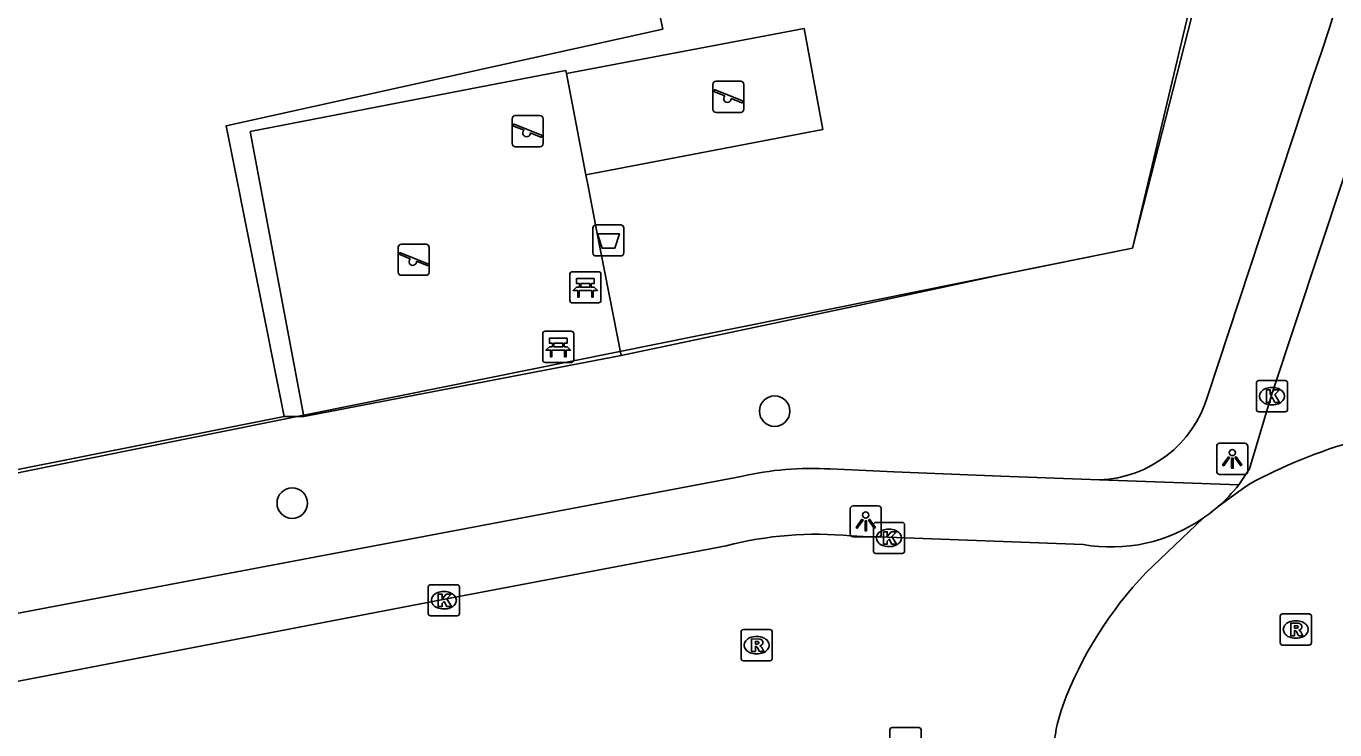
# Model space of a CAD drawing. Extents: x 157321 to 158827, y 386650 to 388532.
# Drawn here: x 157825.08 to 157867.05, y 387595.87 to 387618.45 of the extents above; entities that cross this region are included whole.
import ezdxf

# ---------------------------------------------------------------- set-up
doc = ezdxf.new("R2010")
doc.units = 0
for name, color, linetype in [('IMGEO_Afvalbak', 7, 'Continuous'), ('IMGEO_Bank', 7, 'Continuous'), ('IMGEO_Boom', 7, 'Continuous'), ('IMGEO_Groenvoorziening', 7, 'Continuous'), ('IMGEO_Hek', 7, 'Continuous'), ('IMGEO_Kolk', 7, 'Continuous'), ('IMGEO_Lichtpunt', 7, 'Continuous'), ('IMGEO_Rijbaan_lokaal_gesloten', 7, 'Continuous'), ('IMGEO_Rijbaan_lokaal_open', 7, 'Continuous'), ('IMGEO_Rioolput', 7, 'Continuous'), ('IMGEO_Speelvoorziening', 7, 'Continuous'), ('IMGEO_Voetpad_open', 7, 'Continuous')]:
    doc.layers.add(name, color=color, linetype=linetype)

msp = doc.modelspace()

# ---------------------------------------------------------------- linework, layer by layer
at = {"layer": 'IMGEO_Afvalbak'}
for p, q in [((157843.257, 387611.178), (157843.257, 387611.978)), ((157843.257, 387611.978), (157843.257, 387611.178)), ((157843.357, 387612.078), (157844.147, 387612.078)), ((157844.147, 387612.078), (157843.357, 387612.078)), ((157844.247, 387611.978), (157844.247, 387611.178)), ((157844.247, 387611.178), (157844.247, 387611.978)), ((157844.147, 387611.078), (157843.357, 387611.078)), ((157843.357, 387611.078), (157844.147, 387611.078))]:
    msp.add_line(p, q, dxfattribs=at)
msp.add_lwpolyline([(157843.4, 387611.792), (157844.104, 387611.792), (157843.955, 387611.322), (157843.549, 387611.322), (157843.4, 387611.792)], dxfattribs=at)
for centre, start, end in [((157843.357, 387611.978), 90, 180), ((157843.357, 387611.978), 90, 180), ((157844.147, 387611.978), 0, 90), ((157844.147, 387611.978), 360, 90), ((157843.357, 387611.178), 180, 270), ((157843.357, 387611.178), 180, 270), ((157844.147, 387611.178), 270, 0), ((157844.147, 387611.178), 270, 0)]:
    msp.add_arc(centre, 0.1, start, end, dxfattribs=at)
at = {"layer": 'IMGEO_Bank'}
for p, q in [((157842.589, 387610.572), (157843.43, 387610.572)), ((157843.43, 387610.572), (157842.589, 387610.572)), ((157842.514, 387609.647), (157842.514, 387610.488)), ((157842.514, 387610.488), (157842.514, 387609.647)), ((157842.823, 387610.078), (157842.823, 387610.184)), ((157842.867, 387610.184), (157842.867, 387610.078)), ((157843.155, 387610.19), (157842.873, 387610.19)), ((157843.161, 387610.078), (157843.161, 387610.184)), ((157843.205, 387610.184), (157843.205, 387610.078)), ((157843.514, 387610.497), (157843.514, 387609.656)), ((157843.514, 387609.656), (157843.514, 387610.497)), ((157843.211, 387609.97), (157842.818, 387609.97)), ((157842.873, 387610.072), (157843.155, 387610.072)), ((157843.439, 387609.572), (157842.598, 387609.572)), ((157842.598, 387609.572), (157843.439, 387609.572)), ((157841.646, 387607.734), (157841.646, 387608.575)), ((157841.646, 387608.575), (157841.646, 387607.734)), ((157841.721, 387608.659), (157842.562, 387608.659)), ((157842.562, 387608.659), (157841.721, 387608.659)), ((157842.646, 387608.584), (157842.646, 387607.743)), ((157842.646, 387607.743), (157842.646, 387608.584)), ((157842.343, 387608.057), (157841.95, 387608.057)), ((157841.955, 387608.165), (157841.955, 387608.271)), ((157841.999, 387608.271), (157841.999, 387608.165)), ((157842.287, 387608.277), (157842.005, 387608.277)), ((157842.005, 387608.159), (157842.287, 387608.159)), ((157842.293, 387608.165), (157842.293, 387608.271)), ((157842.337, 387608.271), (157842.337, 387608.165)), ((157842.571, 387607.659), (157841.73, 387607.659)), ((157841.73, 387607.659), (157842.571, 387607.659))]:
    msp.add_line(p, q, dxfattribs=at)
for points in [[(157842.817, 387610.19), (157842.731, 387610.19), (157842.731, 387610.351), (157843.294, 387610.351), (157843.294, 387610.19), (157843.211, 387610.19)], [(157842.761, 387609.97), (157842.619, 387609.97), (157842.731, 387610.072), (157842.817, 387610.072)], [(157842.811, 387609.963), (157842.811, 387609.756), (157842.768, 387609.756), (157842.768, 387609.963)], [(157843.211, 387610.072), (157843.294, 387610.072), (157843.406, 387609.97), (157843.267, 387609.97)], [(157843.261, 387609.963), (157843.261, 387609.756), (157843.217, 387609.756), (157843.217, 387609.963)], [(157841.893, 387608.057), (157841.751, 387608.057), (157841.863, 387608.159), (157841.949, 387608.159)], [(157841.949, 387608.277), (157841.863, 387608.277), (157841.863, 387608.438), (157842.426, 387608.438), (157842.426, 387608.277), (157842.343, 387608.277)], [(157841.943, 387608.05), (157841.943, 387607.843), (157841.9, 387607.843), (157841.9, 387608.05)], [(157842.343, 387608.159), (157842.426, 387608.159), (157842.538, 387608.057), (157842.399, 387608.057)], [(157842.393, 387608.05), (157842.393, 387607.843), (157842.349, 387607.843), (157842.349, 387608.05)]]:
    msp.add_lwpolyline(points, dxfattribs=at)
for centre, radius, start, end in [((157842.592, 387610.494), 0.0779, 92.4484, 184.2845), ((157842.592, 387610.494), 0.0779, 92.4484, 184.2845), ((157843.436, 387610.494), 0.0779, 2.4484, 94.2845), ((157843.436, 387610.494), 0.0779, 2.4484, 94.2845), ((157842.816, 387610.183), 0.00671, 2.8957, 87.1043), ((157842.873, 387610.183), 0.00671, 92.8957, 177.1043), ((157843.155, 387610.183), 0.00671, 2.8957, 87.1043), ((157843.212, 387610.183), 0.00671, 92.8957, 177.1043), ((157842.761, 387609.963), 0.00671, 2.8957, 87.1043), ((157842.818, 387609.963), 0.00671, 92.8957, 177.1043), ((157842.816, 387610.079), 0.00671, 272.8957, 357.1043), ((157842.873, 387610.079), 0.00671, 182.8957, 267.1043), ((157843.155, 387610.079), 0.00671, 272.8957, 357.1043), ((157843.212, 387610.079), 0.00671, 182.8957, 267.1043), ((157843.21, 387609.963), 0.00671, 2.8957, 87.1043), ((157843.267, 387609.963), 0.00671, 92.8957, 177.1043), ((157842.592, 387609.65), 0.0779, 182.4484, 274.2845), ((157842.592, 387609.65), 0.0779, 182.4484, 274.2845), ((157843.436, 387609.65), 0.0779, 272.4484, 4.2845), ((157843.436, 387609.65), 0.0779, 272.4484, 4.2845), ((157841.724, 387608.581), 0.0779, 92.4484, 184.2845), ((157841.724, 387608.581), 0.0779, 92.4484, 184.2845), ((157842.568, 387608.581), 0.0779, 2.4484, 94.2845), ((157842.568, 387608.581), 0.0779, 2.4484, 94.2845), ((157841.893, 387608.05), 0.00671, 2.8957, 87.1043), ((157841.95, 387608.05), 0.00671, 92.8957, 177.1043), ((157841.948, 387608.27), 0.00671, 2.8957, 87.1043), ((157841.948, 387608.166), 0.00671, 272.8957, 357.1043), ((157842.005, 387608.27), 0.00671, 92.8957, 177.1043), ((157842.005, 387608.166), 0.00671, 182.8957, 267.1043), ((157842.287, 387608.27), 0.00671, 2.8957, 87.1043), ((157842.287, 387608.166), 0.00671, 272.8957, 357.1043), ((157842.344, 387608.27), 0.00671, 92.8957, 177.1043), ((157842.344, 387608.166), 0.00671, 182.8957, 267.1043), ((157842.342, 387608.05), 0.00671, 2.8957, 87.1043), ((157842.399, 387608.05), 0.00671, 92.8957, 177.1043), ((157841.724, 387607.737), 0.0779, 182.4484, 274.2845), ((157841.724, 387607.737), 0.0779, 182.4484, 274.2845), ((157842.568, 387607.737), 0.0779, 272.4484, 4.2845), ((157842.568, 387607.737), 0.0779, 272.4484, 4.2845)]:
    msp.add_arc(centre, radius, start, end, dxfattribs=at)
at = {"layer": 'IMGEO_Boom'}
for centre in [(157849.085, 387606.097), (157833.614, 387603.144)]:
    msp.add_circle(centre, 0.489, dxfattribs=at)
at = {"layer": 'IMGEO_Groenvoorziening'}
for points in [[(157853.173, 387702.311), (157854.242, 387697.696), (157864.257, 387700.225), (157864.748, 387677.935), (157864.799, 387676.046), (157865.67, 387639.096), (157865.423, 387631.796), (157860.558, 387611.327), (157856.337, 387610.471), (157851.763, 387609.491), (157844.164, 387607.883)], [(157842.41, 387616.937), (157842.392, 387617.029), (157839.331, 387616.436), (157832.266, 387615.069), (157833.986, 387605.924)], [(157844.164, 387607.883), (157843.386, 387611.855), (157843.103, 387613.318), (157843.033, 387613.682)], [(157833.986, 387605.924), (157844.164, 387607.883)], [(157833.986, 387605.924), (157833.353, 387605.924)]]:
    msp.add_lwpolyline(points, dxfattribs=at)
at = {"layer": 'IMGEO_Hek'}
for points in [[(157860.558, 387611.327), (157863.752, 387623.844)], [(157860.558, 387611.327), (157825.921, 387604.336), (157808.289, 387600.757)]]:
    msp.add_lwpolyline(points, dxfattribs=at)
at = {"layer": 'IMGEO_Kolk'}
for p, q in [((157864.534, 387606.151), (157864.534, 387607.003)), ((157864.609, 387607.077), (157865.461, 387607.077)), ((157865.022, 387606.857), (157865.047, 387606.857)), ((157865.535, 387607.003), (157865.535, 387606.151)), ((157865.461, 387606.077), (157864.609, 387606.077)), ((157865.045, 387606.297), (157865.02, 387606.297)), ((157852.249, 387601.601), (157852.249, 387602.453)), ((157852.324, 387602.527), (157853.176, 387602.527)), ((157852.737, 387602.307), (157852.762, 387602.307)), ((157853.25, 387602.453), (157853.25, 387601.601)), ((157852.76, 387601.747), (157852.735, 387601.747)), ((157853.176, 387601.527), (157852.324, 387601.527)), ((157838.051, 387600.526), (157838.903, 387600.526)), ((157837.976, 387599.6), (157837.976, 387600.452)), ((157838.464, 387600.306), (157838.489, 387600.306)), ((157838.977, 387600.452), (157838.977, 387599.6)), ((157838.487, 387599.746), (157838.462, 387599.746)), ((157838.903, 387599.526), (157838.051, 387599.526)), ((157852.854, 387595.941), (157853.706, 387595.941)), ((157852.779, 387595.015), (157852.779, 387595.867)), ((157853.78, 387595.867), (157853.78, 387595.015))]:
    msp.add_line(p, q, dxfattribs=at)
for points in [[(157864.534, 387606.151), (157864.534, 387607.003)], [(157864.609, 387607.077), (157865.461, 387607.077)], [(157865.535, 387607.003), (157865.535, 387606.151)], [(157864.855, 387606.777), (157864.978, 387606.777), (157864.978, 387606.626), (157865.108, 387606.777), (157865.272, 387606.777), (157865.126, 387606.626), (157865.279, 387606.377), (157865.127, 387606.377), (157865.042, 387606.541), (157864.978, 387606.474), (157864.978, 387606.377), (157864.855, 387606.377), (157864.855, 387606.777)], [(157865.461, 387606.077), (157864.609, 387606.077)], [(157852.249, 387601.601), (157852.249, 387602.453)], [(157852.324, 387602.527), (157853.176, 387602.527)], [(157852.57, 387602.227), (157852.693, 387602.227), (157852.693, 387602.076), (157852.823, 387602.227), (157852.987, 387602.227), (157852.841, 387602.076), (157852.994, 387601.827), (157852.842, 387601.827), (157852.757, 387601.991), (157852.693, 387601.924), (157852.693, 387601.827), (157852.57, 387601.827), (157852.57, 387602.227)], [(157853.25, 387602.453), (157853.25, 387601.601)], [(157853.176, 387601.527), (157852.324, 387601.527)], [(157838.051, 387600.526), (157838.903, 387600.526)], [(157837.976, 387599.6), (157837.976, 387600.452)], [(157838.297, 387600.226), (157838.42, 387600.226), (157838.42, 387600.075), (157838.55, 387600.226), (157838.714, 387600.226), (157838.568, 387600.075), (157838.721, 387599.826), (157838.569, 387599.826), (157838.484, 387599.99), (157838.42, 387599.923), (157838.42, 387599.826), (157838.297, 387599.826), (157838.297, 387600.226)], [(157838.977, 387600.452), (157838.977, 387599.6)], [(157838.903, 387599.526), (157838.051, 387599.526)], [(157852.854, 387595.941), (157853.706, 387595.941)], [(157852.779, 387595.015), (157852.779, 387595.867)], [(157853.78, 387595.867), (157853.78, 387595.015)]]:
    msp.add_lwpolyline(points, dxfattribs=at)
for centre, start, end in [((157864.611, 387607.001), 91.552, 178.448), ((157864.611, 387607.001), 91.552, 178.448), ((157865.459, 387607.001), 1.552, 88.448), ((157865.459, 387607.001), 1.552, 88.448), ((157864.611, 387606.153), 181.552, 268.448), ((157864.611, 387606.153), 181.552, 268.448), ((157865.459, 387606.153), 271.552, 358.448), ((157865.459, 387606.153), 271.552, 358.448), ((157852.326, 387602.451), 91.552, 178.448), ((157852.326, 387602.451), 91.552, 178.448), ((157853.174, 387602.451), 1.552, 88.448), ((157853.174, 387602.451), 1.552, 88.448), ((157852.326, 387601.603), 181.552, 268.448), ((157852.326, 387601.603), 181.552, 268.448), ((157853.174, 387601.603), 271.552, 358.448), ((157853.174, 387601.603), 271.552, 358.448), ((157838.053, 387600.45), 91.552, 178.448), ((157838.053, 387600.45), 91.552, 178.448), ((157838.901, 387600.45), 1.552, 88.448), ((157838.901, 387600.45), 1.552, 88.448), ((157838.053, 387599.602), 181.552, 268.448), ((157838.053, 387599.602), 181.552, 268.448), ((157838.901, 387599.602), 271.552, 358.448), ((157838.901, 387599.602), 271.552, 358.448), ((157852.856, 387595.865), 91.552, 178.448), ((157852.856, 387595.865), 91.552, 178.448), ((157853.704, 387595.865), 1.552, 88.448), ((157853.704, 387595.865), 1.552, 88.448)]:
    msp.add_arc(centre, 0.0765, start, end, dxfattribs=at)
for centre, major_axis, ratio, start_param, end_param in [((157865.021, 387606.577), (-0.387, 0.002), 0.722429, 4.712389, 7.853982), ((157865.046, 387606.577), (-0.39, 0.002), 0.717154, 1.570796, 4.712389), ((157852.736, 387602.027), (-0.387, 0.002), 0.722429, 4.712389, 7.853982), ((157852.761, 387602.027), (-0.39, 0.002), 0.717154, 1.570796, 4.712389), ((157838.463, 387600.026), (-0.387, 0.002), 0.722429, 4.712389, 7.853982), ((157838.488, 387600.026), (-0.39, 0.002), 0.717154, 1.570796, 4.712389)]:
    msp.add_ellipse(centre, major_axis=major_axis, ratio=ratio, start_param=start_param, end_param=end_param, dxfattribs=at)
at = {"layer": 'IMGEO_Lichtpunt'}
for p, q in [((157863.26, 387604.969), (157863.26, 387604.162)), ((157863.26, 387604.969), (157863.26, 387604.162)), ((157864.162, 387605.064), (157863.354, 387605.064)), ((157864.162, 387605.064), (157863.354, 387605.064)), ((157864.256, 387604.162), (157864.256, 387604.969)), ((157864.256, 387604.162), (157864.256, 387604.969)), ((157863.354, 387604.068), (157864.162, 387604.068)), ((157863.354, 387604.068), (157864.162, 387604.068)), ((157852.408, 387603.057), (157851.6, 387603.057)), ((157852.408, 387603.057), (157851.6, 387603.057)), ((157851.506, 387602.962), (157851.506, 387602.155)), ((157851.506, 387602.962), (157851.506, 387602.155)), ((157852.502, 387602.155), (157852.502, 387602.962)), ((157852.502, 387602.155), (157852.502, 387602.962)), ((157851.6, 387602.061), (157852.408, 387602.061)), ((157851.6, 387602.061), (157852.408, 387602.061))]:
    msp.add_line(p, q, dxfattribs=at)
for points in [[(157863.634, 387604.633), (157863.673, 387604.605), (157863.485, 387604.343), (157863.447, 387604.37), (157863.634, 387604.633)], [(157863.736, 387604.585), (157863.783, 387604.585), (157863.783, 387604.263), (157863.736, 387604.263), (157863.736, 387604.585)], [(157863.846, 387604.605), (157863.884, 387604.632), (157864.071, 387604.37), (157864.032, 387604.342), (157863.846, 387604.605)], [(157851.88, 387602.626), (157851.919, 387602.598), (157851.731, 387602.336), (157851.693, 387602.363), (157851.88, 387602.626)], [(157852.092, 387602.598), (157852.13, 387602.625), (157852.317, 387602.363), (157852.278, 387602.335), (157852.092, 387602.598)], [(157851.982, 387602.578), (157852.029, 387602.578), (157852.029, 387602.256), (157851.982, 387602.256), (157851.982, 387602.578)]]:
    msp.add_lwpolyline(points, dxfattribs=at)
for centre in [(157863.759, 387604.767), (157852.005, 387602.76)]:
    msp.add_circle(centre, 0.0994, dxfattribs=at)
for centre, start, end in [((157863.354, 387604.969), 90, 180), ((157863.354, 387604.969), 90, 180), ((157864.162, 387604.969), 0, 90), ((157864.162, 387604.969), 0, 90), ((157863.354, 387604.162), 180, 270), ((157863.354, 387604.162), 180, 270), ((157864.162, 387604.162), 270, 0), ((157864.162, 387604.162), 270, 360), ((157851.6, 387602.962), 90, 180), ((157851.6, 387602.962), 90, 180), ((157852.408, 387602.962), 0, 90), ((157852.408, 387602.962), 0, 90), ((157851.6, 387602.155), 180, 270), ((157851.6, 387602.155), 180, 270), ((157852.408, 387602.155), 270, 0), ((157852.408, 387602.155), 270, 360)]:
    msp.add_arc(centre, 0.0946, start, end, dxfattribs=at)
at = {"layer": 'IMGEO_Rijbaan_lokaal_gesloten'}
for points in [[(157868.867, 387618.222), (157865.015, 387606.61), (157864.311, 387604.24), (157863.967, 387603.73)], [(157864.289, 387603.743), (157864.089, 387603.598), (157863.292, 387603.023)]]:
    msp.add_lwpolyline(points, dxfattribs=at)
for centre, radius, start, end in [((157872.033, 387589.644), 16.086, 92.1833, 118.7778), ((157859.822, 387607.012), 5.287, 311.0225, 321.6303)]:
    msp.add_arc(centre, radius, start, end, dxfattribs=at)
at = {"layer": 'IMGEO_Rijbaan_lokaal_open'}
for points in [[(157860.997, 387600.915), (157862.824, 387602.661)], [(157847.531, 387601.774), (157838.502, 387600.061), (157823.212, 387597.114), (157808.967, 387594.489), (157804.065, 387593.562)], [(157858.975, 387601.816), (157852.707, 387602.05), (157851.925, 387602.078), (157851.531, 387602.092)]]:
    msp.add_lwpolyline(points, dxfattribs=at)
for centre, radius, start, end in [((157859.338, 387607.651), 6.087, 304.9363, 310.5079), ((157859.878, 387606.89), 5.154, 259.9054, 304.8589), ((157850.427, 387590.657), 11.488, 84.4873, 104.6036), ((157870.17, 387592.196), 12.656, 136.4534, 159.4322), ((157863.94, 387594.714), 5.941, 161.0612, 185.2148)]:
    msp.add_arc(centre, radius, start, end, dxfattribs=at)
at = {"layer": 'IMGEO_Rioolput'}
for p, q in [((157865.296, 387598.663), (157865.296, 387599.515)), ((157865.371, 387599.589), (157866.223, 387599.589)), ((157865.784, 387599.369), (157865.809, 387599.369)), ((157866.297, 387599.515), (157866.297, 387598.663)), ((157848.007, 387598.158), (157848.007, 387599.01)), ((157848.082, 387599.084), (157848.934, 387599.084)), ((157848.495, 387598.864), (157848.52, 387598.864)), ((157849.008, 387599.01), (157849.008, 387598.158)), ((157865.807, 387598.809), (157865.782, 387598.809)), ((157866.223, 387598.589), (157865.371, 387598.589)), ((157848.934, 387598.084), (157848.082, 387598.084)), ((157848.518, 387598.304), (157848.493, 387598.304))]:
    msp.add_line(p, q, dxfattribs=at)
for points in [[(157865.296, 387598.663), (157865.296, 387599.515)], [(157865.371, 387599.589), (157866.223, 387599.589)], [(157865.885, 387599.287), (157865.633, 387599.289), (157865.633, 387598.889)], [(157866.297, 387599.515), (157866.297, 387598.663)], [(157848.007, 387598.158), (157848.007, 387599.01)], [(157848.082, 387599.084), (157848.934, 387599.084)], [(157849.008, 387599.01), (157849.008, 387598.158)], [(157865.633, 387598.889), (157865.757, 387598.889), (157865.757, 387599.051), (157865.768, 387599.051)], [(157865.811, 387599.208), (157865.757, 387599.208), (157865.757, 387599.127)], [(157865.757, 387599.127), (157865.809, 387599.127)], [(157865.815, 387599.022), (157865.886, 387598.889), (157866.026, 387598.889), (157865.961, 387599.015)], [(157848.596, 387598.782), (157848.344, 387598.784), (157848.344, 387598.384)], [(157848.344, 387598.384), (157848.468, 387598.384), (157848.468, 387598.546), (157848.479, 387598.546)], [(157848.522, 387598.703), (157848.468, 387598.703), (157848.468, 387598.622)], [(157848.468, 387598.622), (157848.52, 387598.622)], [(157848.526, 387598.517), (157848.597, 387598.384), (157848.737, 387598.384), (157848.672, 387598.51)], [(157866.223, 387598.589), (157865.371, 387598.589)], [(157848.934, 387598.084), (157848.082, 387598.084)]]:
    msp.add_lwpolyline(points, dxfattribs=at)
for centre, radius, start, end in [((157865.373, 387599.513), 0.0765, 91.552, 178.448), ((157865.373, 387599.513), 0.0765, 91.552, 178.448), ((157865.884, 387599.177), 0.109, 350.3612, 89.416), ((157866.221, 387599.513), 0.0765, 1.552, 88.448), ((157866.221, 387599.513), 0.0765, 1.552, 88.448), ((157848.084, 387599.008), 0.0765, 91.552, 178.448), ((157848.084, 387599.008), 0.0765, 91.552, 178.448), ((157848.932, 387599.008), 0.0765, 1.552, 88.448), ((157848.932, 387599.008), 0.0765, 1.552, 88.448), ((157865.767, 387598.998), 0.0533, 26.0293, 88.6989), ((157865.793, 387599.316), 0.19, 274.7715, 282.9687), ((157865.817, 387599.112), 0.0964, 77.0061, 93.1865), ((157865.831, 387599.169), 0.0378, 276.6634, 79.6772), ((157865.882, 387599.177), 0.112, 277.5842, 350.9817), ((157865.866, 387598.962), 0.108, 29.5134, 73.7905), ((157848.478, 387598.493), 0.0533, 26.0293, 88.6989), ((157848.504, 387598.811), 0.19, 274.7715, 282.9687), ((157848.528, 387598.607), 0.0964, 77.0061, 93.1865), ((157848.542, 387598.664), 0.0378, 276.6634, 79.6772), ((157848.595, 387598.672), 0.109, 350.3612, 89.416), ((157848.593, 387598.672), 0.112, 277.5842, 350.9817), ((157848.577, 387598.457), 0.108, 29.5134, 73.7905), ((157865.373, 387598.665), 0.0765, 181.552, 268.448), ((157865.373, 387598.665), 0.0765, 181.552, 268.448), ((157866.221, 387598.665), 0.0765, 271.552, 358.448), ((157866.221, 387598.665), 0.0765, 271.552, 358.448), ((157848.084, 387598.16), 0.0765, 181.552, 268.448), ((157848.084, 387598.16), 0.0765, 181.552, 268.448), ((157848.932, 387598.16), 0.0765, 271.552, 358.448), ((157848.932, 387598.16), 0.0765, 271.552, 358.448)]:
    msp.add_arc(centre, radius, start, end, dxfattribs=at)
for centre, major_axis, ratio, start_param, end_param in [((157865.783, 387599.089), (-0.387, 0.002), 0.722429, 4.712389, 7.853982), ((157865.808, 387599.089), (-0.39, 0.002), 0.717154, 1.570796, 4.712389), ((157848.494, 387598.584), (-0.387, 0.002), 0.722429, 4.712389, 7.853982), ((157848.519, 387598.584), (-0.39, 0.002), 0.717154, 1.570796, 4.712389)]:
    msp.add_ellipse(centre, major_axis=major_axis, ratio=ratio, start_param=start_param, end_param=end_param, dxfattribs=at)
at = {"layer": 'IMGEO_Speelvoorziening'}
for p, q in [((157847.106, 387615.785), (157847.106, 387616.585)), ((157847.106, 387616.585), (157847.106, 387615.785)), ((157847.206, 387616.685), (157847.996, 387616.685)), ((157847.996, 387616.685), (157847.206, 387616.685)), ((157848.096, 387616.585), (157848.096, 387615.785)), ((157848.096, 387615.785), (157848.096, 387616.585)), ((157847.489, 387616.213), (157847.15, 387616.35)), ((157847.175, 387616.41), (157848.051, 387616.057)), ((157848.027, 387615.997), (157847.687, 387616.134)), ((157847.996, 387615.685), (157847.206, 387615.685)), ((157847.206, 387615.685), (157847.996, 387615.685)), ((157840.667, 387614.683), (157840.667, 387615.483)), ((157840.667, 387615.483), (157840.667, 387614.683)), ((157841.05, 387615.111), (157840.711, 387615.248)), ((157840.736, 387615.308), (157841.612, 387614.955)), ((157840.767, 387615.583), (157841.557, 387615.583)), ((157841.557, 387615.583), (157840.767, 387615.583)), ((157841.657, 387615.483), (157841.657, 387614.683)), ((157841.657, 387614.683), (157841.657, 387615.483)), ((157841.588, 387614.895), (157841.248, 387615.032)), ((157841.557, 387614.583), (157840.767, 387614.583)), ((157840.767, 387614.583), (157841.557, 387614.583)), ((157837.116, 387611.456), (157837.906, 387611.456)), ((157837.906, 387611.456), (157837.116, 387611.456)), ((157837.016, 387610.556), (157837.016, 387611.356)), ((157837.016, 387611.356), (157837.016, 387610.556)), ((157837.399, 387610.984), (157837.06, 387611.121)), ((157837.085, 387611.181), (157837.961, 387610.828)), ((157838.006, 387611.356), (157838.006, 387610.556)), ((157838.006, 387610.556), (157838.006, 387611.356)), ((157837.937, 387610.768), (157837.597, 387610.905)), ((157837.906, 387610.456), (157837.116, 387610.456)), ((157837.116, 387610.456), (157837.906, 387610.456))]:
    msp.add_line(p, q, dxfattribs=at)
for centre, radius, start, end in [((157847.206, 387616.585), 0.1, 90, 180), ((157847.206, 387616.585), 0.1, 90, 180), ((157847.996, 387616.585), 0.1, 0, 90), ((157847.996, 387616.585), 0.1, 360, 90), ((157847.163, 387616.38), 0.0327, 68.078, 248.078), ((157847.568, 387616.123), 0.12, 130.9928, 5.1632), ((157848.039, 387616.027), 0.0327, 248.078, 68.078), ((157847.206, 387615.785), 0.1, 180, 270), ((157847.206, 387615.785), 0.1, 180, 270), ((157847.996, 387615.785), 0.1, 270, 0), ((157847.996, 387615.785), 0.1, 270, 0), ((157840.767, 387615.483), 0.1, 90, 180), ((157840.767, 387615.483), 0.1, 90, 180), ((157840.724, 387615.278), 0.0327, 68.078, 248.078), ((157841.557, 387615.483), 0.1, 0, 90), ((157841.557, 387615.483), 0.1, 360, 90), ((157841.129, 387615.021), 0.12, 130.9928, 5.1632), ((157841.6, 387614.925), 0.0327, 248.078, 68.078), ((157840.767, 387614.683), 0.1, 180, 270), ((157840.767, 387614.683), 0.1, 180, 270), ((157841.557, 387614.683), 0.1, 270, 0), ((157841.557, 387614.683), 0.1, 270, 0), ((157837.116, 387611.356), 0.1, 90, 180), ((157837.116, 387611.356), 0.1, 90, 180), ((157837.906, 387611.356), 0.1, 0, 90), ((157837.906, 387611.356), 0.1, 360, 90), ((157837.073, 387611.151), 0.0327, 68.078, 248.078), ((157837.478, 387610.894), 0.12, 130.9928, 5.1632), ((157837.949, 387610.798), 0.0327, 248.078, 68.078), ((157837.116, 387610.556), 0.1, 180, 270), ((157837.116, 387610.556), 0.1, 180, 270), ((157837.906, 387610.556), 0.1, 270, 0), ((157837.906, 387610.556), 0.1, 270, 0)]:
    msp.add_arc(centre, radius, start, end, dxfattribs=at)
at = {"layer": 'IMGEO_Voetpad_open'}
for points in [[(157833.353, 387605.924), (157831.492, 387615.257), (157845.493, 387618.357), (157844.662, 387622.26)], [(157843.033, 387613.682), (157850.627, 387615.133), (157850.032, 387618.373), (157842.41, 387616.937)], [(157843.033, 387613.682), (157842.41, 387616.937)], [(157866.365, 387616.878), (157862.963, 387606.569)], [(157833.353, 387605.924), (157805.2, 387600.313)], [(157848.015, 387603.998), (157807.403, 387596.318), (157807.241, 387596.288)], [(157859.503, 387603.892), (157856.334, 387604.01), (157852.902, 387604.147), (157851.782, 387604.198), (157850.867, 387604.24)], [(157863.967, 387603.73), (157859.503, 387603.892)]]:
    msp.add_lwpolyline(points, dxfattribs=at)
for centre, radius, start, end in [((157798.991, 387640.335), 71.34, 340.80357, 0.94749), ((157859.364, 387607.646), 3.757, 272.1195, 343.3387), ((157850.266, 387594.396), 9.862, 86.5064, 103.1938)]:
    msp.add_arc(centre, radius, start, end, dxfattribs=at)

doc.saveas('drawing.dxf')
